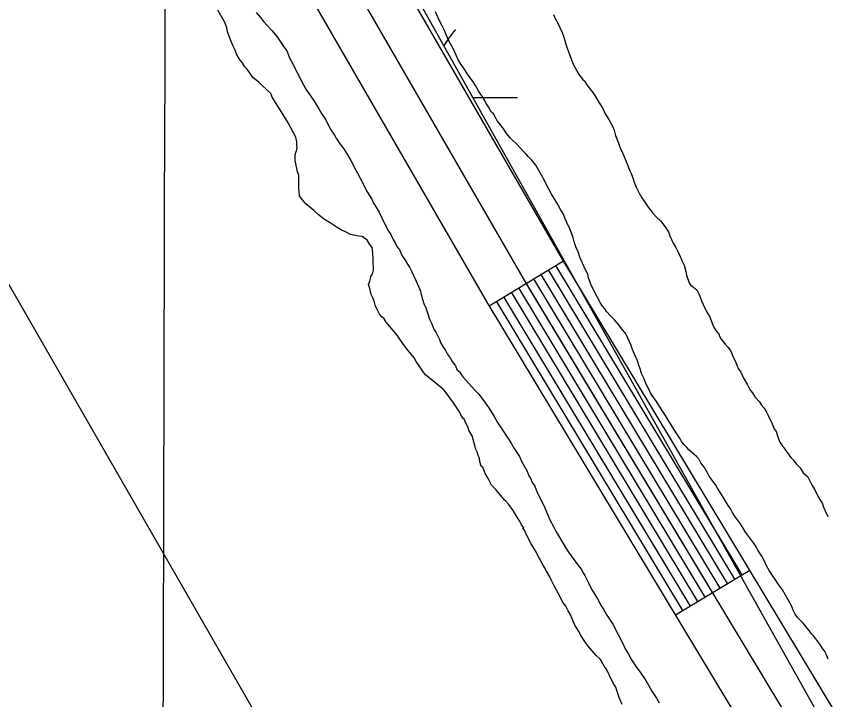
# Model space of a CAD drawing. Extents: x 3177185 to 3215018, y 812988 to 838321.
# Drawn here: x 3186582.5 to 3186863.2, y 835761.9 to 835998.5 of the extents above; entities that cross this region are included whole.
import ezdxf

# ---------------------------------------------------------------- set-up
doc = ezdxf.new("R2010")
doc.units = 0
for name, color, linetype in [('V-GRID-MAJR', 7, 'Continuous'), ('V-LEVE-TOET', 7, 'Continuous'), ('V-ROAD-CNTR', 7, 'Continuous'), ('V-TOPO-SHOR', 7, 'Continuous'), ('V-WETL-SWMP', 7, 'Continuous')]:
    doc.layers.add(name, color=color, linetype=linetype)

msp = doc.modelspace()

# ---------------------------------------------------------------- linework, layer by layer
at = {"layer": 'V-GRID-MAJR'}
msp.add_spline([(3186588.003, 818387.068), (3186603.869, 824447.399), (3186619.74, 830509.6730000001), (3186635.612, 836571.987), (3186635.617, 836573.89)], degree=3, dxfattribs=at)
at = {"layer": 'V-LEVE-TOET'}
msp.add_lwpolyline([(3186207.5410645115, 836574.8857028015), (3186340.464, 836337.215), (3186539.492, 835975.81), (3186717.169, 835666.943), (3186898.6520000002, 835340.502), (3187102.535, 834982.76), (3187266.758, 834701.358), (3187383.2290000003, 834494.385)], dxfattribs=at)
at = {"layer": 'V-ROAD-CNTR'}
for p, q in [((3186746.3044705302, 835898.272175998), (3186771.997419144, 835913.7591450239)), ((3186810.832341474, 835791.2163901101), (3186836.5262900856, 835806.702359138))]:
    msp.add_line(p, q, dxfattribs=at)
for points in [[(3187141.265680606, 835203.545565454), (3186997.651967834, 835468.98703457), (3186879.6062039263, 835677.1176183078), (3186745.600471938, 835899.4401736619), (3186641.31468051, 836079.999812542), (3186509.683943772, 836327.7693170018), (3186393.058177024, 836531.8249088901), (3186368.491226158, 836577.12981828)], [(3187154.45865422, 835210.683551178), (3187010.772941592, 835476.25702003), (3186892.555178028, 835684.6906031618), (3186758.5194461, 835907.0631584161), (3186654.436654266, 836087.271797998), (3186522.821917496, 836335.011302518), (3186406.164150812, 836539.1228942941), (3186385.576191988, 836577.0898183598)], [(3187167.6516278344, 835217.821536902), (3187023.89391535, 835483.5270054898), (3186905.5041521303, 835692.263588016), (3186771.438420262, 835914.6861431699), (3186667.558628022, 836094.543783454), (3186535.95989122, 836342.253288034), (3186419.2701246, 836546.420879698), (3186402.661157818, 836577.04981844)], [(3186831.387300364, 835803.6053653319), (3186766.858429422, 835910.6611512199)], [(3186833.9562952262, 835805.1543622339), (3186769.427424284, 835912.2101481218)], [(3186826.2483106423, 835800.508371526), (3186761.7194397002, 835907.564157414)], [(3186828.818305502, 835802.0563684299), (3186764.28943456, 835909.1121543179)], [(3186823.6793157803, 835798.9593746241), (3186759.150444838, 835906.015160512)], [(3186818.540326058, 835795.8623808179), (3186754.0114551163, 835902.9181667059)], [(3186821.1103209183, 835797.410377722), (3186756.581449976, 835904.46616361)], [(3186813.4023363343, 835792.764387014), (3186748.8734653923, 835899.8201729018)], [(3186815.971331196, 835794.3133839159), (3186751.4424602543, 835901.3691698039)]]:
    msp.add_lwpolyline(points, dxfattribs=at)
at = {"layer": 'V-TOPO-SHOR'}
for points in [[(3186681.507, 835935.055), (3186680.669, 835936.259), (3186680.5160000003, 835937.625), (3186680.362, 835938.991), (3186680.399, 835941.889), (3186680.419, 835943.4230000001), (3186679.9220000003, 835944.623), (3186679.602, 835946.333), (3186679.1210000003, 835948.556), (3186679.127, 835949.068), (3186679.143, 835950.431), (3186679.856, 835952.809), (3186679.698, 835953.833), (3186679.715, 835955.027), (3186679.3910000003, 835956.5650000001), (3186678.56, 835958.111), (3186677.56, 835960), (3186676.7290000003, 835961.546), (3186675.723, 835963.0920000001), (3186674.558, 835965.153), (3186671.216, 835970.481), (3186670.718, 835971.682), (3186667.685, 835974.448), (3186666.505, 835975.657), (3186664.48, 835977.2170000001), (3186663.308, 835978.938), (3186662.471, 835980.142), (3186661.631, 835981.0040000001), (3186660.795, 835982.378), (3186660.124, 835983.24), (3186658.954, 835985.131), (3186658.293, 835986.675), (3186657.627, 835988.045), (3186656.968, 835989.759), (3186655.645, 835993.0160000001), (3186655.4930000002, 835994.554), (3186654.498, 835996.782), (3186652.3310000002, 836000.56)], [(3186665.6180000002, 835999.71), (3186667.132, 835997.984), (3186668.137, 835996.61), (3186670.9960000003, 835993.503), (3186672.844, 835991.262), (3186673.849, 835989.886), (3186675.187, 835987.824), (3186676.1920000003, 835986.446), (3186677.185, 835984.045), (3186678.517, 835981.471), (3186679.182, 835980.2710000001), (3186680.5130000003, 835977.694), (3186681.1750000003, 835976.152), (3186682.844, 835973.232), (3186685.691, 835969.103), (3186687.36, 835966.355), (3186688.193, 835964.808), (3186689.699, 835962.574), (3186690.366, 835961.372), (3186691.532, 835959.14), (3186692.701, 835957.2490000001), (3186693.3710000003, 835956.2170000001), (3186694.538, 835954.329), (3186695.716, 835952.948), (3186696.8850000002, 835951.058), (3186698.386, 835948.482), (3186700.051, 835945.3910000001), (3186700.719, 835944.189), (3186701.716, 835942.131), (3186704.045, 835937.666), (3186705.718, 835935.088), (3186706.2120000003, 835933.718), (3186707.551, 835931.8250000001), (3186708.219, 835930.623), (3186709.0500000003, 835928.907), (3186709.7120000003, 835927.365), (3186710.379, 835926.1630000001), (3186711.211, 835924.446), (3186712.2120000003, 835922.9), (3186713.044, 835921.184), (3186713.879, 835919.81), (3186714.377, 835918.78), (3186714.881, 835918.0920000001), (3186715.215, 835917.5750000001), (3186716.21, 835915.517), (3186717.216, 835913.971)], [(3186755.872, 835954.136), (3186754.34, 835955.551), (3186753.574, 835956.338), (3186752.353, 835957.903), (3186751.4420000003, 835959.312), (3186749.609, 835961.505), (3186748.999, 835962.443), (3186748.546, 835963.381), (3186747.786, 835964.63), (3186747.02, 835965.415), (3186746.113, 835967.133), (3186745.349, 835968.073), (3186743.8310000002, 835970.729), (3186743.223, 835971.667), (3186742.615, 835972.605), (3186741.552, 835974.479), (3186740.794, 835975.73), (3186739.117, 835977.924), (3186737.137, 835980.895), (3186736.379, 835982.145), (3186735.619, 835983.394), (3186734.863, 835984.957), (3186733.807, 835987.295), (3186732.895, 835988.858), (3186732.291, 835989.952), (3186731.386, 835991.979), (3186730.786, 835993.5380000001), (3186730.028, 835995.098), (3186729.1210000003, 835996.8150000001), (3186727.765, 835999.934)], [(3186768.541, 835999.104), (3186769.145, 835997.701), (3186770.2060000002, 835995.827), (3186771.563, 835992.8640000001), (3186772.161, 835991.15), (3186772.458, 835990.06), (3186772.909, 835988.813), (3186773.355, 835987.412), (3186774.103, 835985.231), (3186774.703, 835983.6730000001), (3186775.303, 835982.1140000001), (3186775.911, 835981.02), (3186776.5160000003, 835979.773), (3186777.427, 835978.211), (3186778.645, 835976.644), (3186779.5670000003, 835975.857), (3186780.018, 835974.7660000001), (3186781.238, 835973.199), (3186782.156, 835972.101), (3186782.918, 835971.008), (3186784.435, 835968.505), (3186785.6520000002, 835966.473), (3186786.407, 835964.915), (3186787.773, 835962.726), (3186788.986, 835960.385), (3186789.588, 835958.98), (3186790.028, 835957.112), (3186791.0810000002, 835954.464), (3186791.683, 835952.905), (3186792.435, 835951.189), (3186792.887, 835950.098), (3186793.9420000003, 835947.603), (3186794.9930000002, 835944.953), (3186795.4450000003, 835944.017), (3186796.045, 835942.459), (3186796.494, 835941.058), (3186797.247, 835939.3420000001), (3186798.304, 835937.1560000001), (3186799.216, 835935.596), (3186799.977, 835934.498), (3186801.345, 835932.311), (3186803.025, 835930.273), (3186804.247, 835928.862), (3186805.628, 835927.604), (3186807.307, 835925.567), (3186808.37, 835923.846), (3186808.819, 835922.446), (3186810.029, 835919.947), (3186810.938, 835918.386), (3186811.846, 835916.513), (3186812.45, 835915.265), (3186813.052, 835913.86), (3186813.808, 835912.302), (3186814.399, 835910.123), (3186814.694, 835908.878), (3186815.591, 835906.23), (3186815.894, 835905.607), (3186817.1210000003, 835904.661), (3186818.196, 835903.715), (3186818.649, 835902.779), (3186819.253, 835901.5310000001), (3186819.853, 835899.973), (3186820.4590000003, 835898.724), (3186821.8170000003, 835895.76), (3186822.577, 835894.664)], [(3186851.526, 835792.871), (3186851.075, 835794.116), (3186849.865, 835796.459), (3186848.953, 835798.019), (3186847.892, 835799.895), (3186846.52, 835801.773), (3186845.453, 835803.338), (3186844.3880000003, 835804.903), (3186843.325, 835806.623), (3186842.262, 835808.497), (3186841.812, 835809.586), (3186840.751, 835811.616), (3186839.383, 835813.652), (3186838.928, 835814.588), (3186838.166, 835815.681), (3186836.491, 835818.03), (3186835.119, 835819.908), (3186833.903, 835821.784), (3186833.294, 835822.7220000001), (3186831.3140000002, 835825.54), (3186830.552, 835826.634), (3186829.948, 835827.883), (3186829.032, 835829.137), (3186828.426, 835830.228), (3186827.363, 835831.949), (3186826.147, 835833.8250000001), (3186825.387, 835835.076), (3186824.781, 835836.169), (3186823.562, 835837.89), (3186822.4930000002, 835839.301), (3186821.887, 835840.392), (3186821.432, 835841.175), (3186821.279, 835841.3300000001), (3186820.826, 835842.268), (3186819.605, 835843.833), (3186819.001, 835845.082), (3186818.082, 835846.024), (3186817.318, 835846.811), (3186815.477, 835848.384), (3186814.711, 835849.1680000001), (3186813.791, 835850.11), (3186812.876, 835851.21), (3186812.421, 835852.1460000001), (3186811.5100000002, 835853.5530000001), (3186810.901, 835854.491), (3186810.293, 835855.585), (3186809.5330000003, 835856.6780000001), (3186808.466, 835858.245), (3186807.4080000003, 835860.272), (3186806.1890000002, 835861.995), (3186804.213, 835865.122), (3186803.2970000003, 835866.373), (3186802.232, 835867.938), (3186801.7800000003, 835868.8740000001), (3186800.721, 835871.059), (3186799.969, 835872.929), (3186799.062, 835874.8030000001), (3186798.767, 835876.046), (3186798.017, 835878.074), (3186797.571, 835879.474), (3186797.1180000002, 835880.41), (3186795.91, 835883.063), (3186795.464, 835884.463), (3186795.011, 835885.555), (3186794.407, 835886.804), (3186793.653, 835888.518), (3186792.127, 835890.4010000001), (3186791.2120000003, 835891.652), (3186789.682, 835893.376), (3186788.306, 835894.791), (3186786.928, 835896.2050000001), (3186786.319, 835897.143), (3186785.555, 835898.083), (3186784.796, 835899.334), (3186782.676, 835903.237), (3186781.466, 835905.734), (3186780.718, 835907.915), (3186780.423, 835909.158), (3186779.5160000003, 835910.876), (3186777.707, 835915.087), (3186777.111, 835916.9550000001), (3186776.358, 835918.671), (3186775.7600000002, 835920.383), (3186775.3170000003, 835922.251), (3186774.267, 835924.9010000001), (3186773.208, 835927.086), (3186772.6040000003, 835928.334), (3186772.004, 835929.892), (3186770.941, 835931.7660000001), (3186769.575, 835934.111), (3186767.752, 835937.081), (3186766.9960000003, 835938.6410000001), (3186765.936, 835940.515), (3186765.483, 835941.607), (3186764.4220000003, 835943.483), (3186762.45, 835946.919), (3186761.076, 835948.642), (3186759.8510000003, 835949.899), (3186759.085, 835950.683), (3186758.167, 835951.625), (3186755.872, 835954.136)], [(3186774.312, 835791.501), (3186773.644, 835792.703), (3186772.811, 835794.247), (3186771.973, 835795.451), (3186770.308, 835798.542), (3186769.475, 835800.088), (3186768.809, 835801.29), (3186767.812, 835803.348), (3186767.3140000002, 835804.376), (3186766.147, 835806.439), (3186765.4790000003, 835807.6410000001), (3186764.643, 835809.015), (3186763.812, 835810.559), (3186763.312, 835811.589), (3186762.646, 835812.792), (3186761.813, 835814.338), (3186760.809, 835815.884), (3186759.478, 835818.458), (3186758.651, 835820.345), (3186757.981, 835821.377), (3186758.321, 835821.373), (3186757.483, 835822.407), (3186756.984, 835823.435), (3186756.3140000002, 835824.4670000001), (3186755.483, 835826.011), (3186754.647, 835827.386), (3186753.14, 835829.452), (3186752.132, 835830.658), (3186751.624, 835831.006), (3186750.952, 835831.867), (3186750.2830000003, 835832.729), (3186749.441, 835833.591), (3186748.6010000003, 835834.625), (3186747.7600000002, 835835.487), (3186747.088, 835836.18), (3186745.92, 835838.41), (3186744.919, 835840.128), (3186744.096, 835842.354), (3186743.59, 835842.703), (3186743.096, 835844.243), (3186742.943, 835845.439), (3186742.443, 835846.469), (3186742.117, 835847.667), (3186741.622, 835848.865), (3186741.458, 835849.3790000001), (3186740.809, 835851.9450000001), (3186740.481, 835852.973), (3186739.316, 835855.204), (3186739.1520000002, 835855.718), (3186737.823, 835858.464), (3186737.659, 835858.976), (3186737.151, 835859.324), (3186736.483, 835860.5260000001), (3186735.986, 835861.554), (3186733.9790000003, 835864.6510000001), (3186731.466, 835868.0920000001), (3186730.626, 835869.126), (3186727.927, 835871.377), (3186724.2120000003, 835874.324), (3186723.2060000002, 835875.7000000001), (3186722.035, 835877.4180000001), (3186721.031, 835878.9670000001), (3186720.366, 835880.169), (3186717.679, 835883.443), (3186716.673, 835884.8200000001), (3186715.3340000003, 835886.712), (3186714.498, 835888.086), (3186710.633, 835892.569), (3186709.968, 835893.772), (3186709.122, 835894.464), (3186708.2800000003, 835895.328), (3186707.285, 835897.386), (3186706.785, 835898.414), (3186706.464, 835899.784), (3186705.966, 835900.985), (3186705.47, 835902.183), (3186704.985, 835904.237), (3186704.491, 835905.607), (3186705.018, 835906.7930000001), (3186705.378, 835908.323), (3186705.903, 835909.338), (3186706.261, 835910.698), (3186706.132, 835913.9400000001), (3186705.995, 835916.67), (3186705.847, 835918.376), (3186705.008, 835919.41), (3186704.004, 835920.959), (3186702.3140000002, 835922.1730000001), (3186701.123, 835922.36), (3186699.423, 835922.72), (3186698.231, 835922.9060000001), (3186696.369, 835923.9550000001), (3186695.3510000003, 835924.307), (3186693.66, 835925.3520000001), (3186691.292, 835926.916), (3186689.2600000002, 835928.137), (3186688.079, 835929.003), (3186687.0670000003, 835929.87), (3186685.5500000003, 835931.2540000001), (3186682.85, 835933.505), (3186681.507, 835935.055)], [(3186717.216, 835913.971), (3186718.049, 835912.595), (3186718.719, 835911.563), (3186719.5500000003, 835910.018), (3186721.045, 835906.76), (3186721.543, 835905.73), (3186722.3680000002, 835903.674), (3186722.856, 835901.622), (3186723.6750000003, 835899.0530000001), (3186724.3370000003, 835897.509), (3186724.9960000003, 835895.797), (3186725.651, 835893.573), (3186726.485, 835892.027), (3186727.142, 835890.142), (3186727.81, 835889.11), (3186729.1410000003, 835886.536), (3186729.471, 835885.51), (3186730.304, 835884.134), (3186731.14, 835882.759), (3186731.808, 835881.557), (3186732.811, 835880.181), (3186733.4790000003, 835878.979), (3186734.6520000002, 835877.4280000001), (3186735.148, 835876.228), (3186735.992, 835875.366), (3186737.161, 835873.6460000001), (3186738.171, 835872.4400000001), (3186741.198, 835869.1630000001), (3186742.711, 835867.608), (3186743.719, 835866.23), (3186746.234, 835862.959), (3186747.0670000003, 835861.4130000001), (3186748.071, 835859.867), (3186749.236, 835857.807), (3186750.072, 835856.43), (3186751.2430000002, 835854.71), (3186752.918, 835852.304), (3186754.088, 835850.411), (3186754.921, 835848.867), (3186755.255, 835848.351), (3186756.093, 835847.147), (3186756.761, 835846.115), (3186757.59, 835844.228), (3186759.4250000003, 835840.966), (3186760.086, 835839.424), (3186760.754, 835838.392), (3186761.25, 835837.0210000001), (3186762.0870000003, 835835.817), (3186762.911, 835833.589), (3186765.241, 835829.126), (3186766.73, 835825.528), (3186767.2260000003, 835824.328), (3186768.727, 835821.582), (3186769.558, 835820.035), (3186771.893, 835815.9130000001), (3186772.7290000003, 835814.539), (3186773.732, 835812.99), (3186776.917, 835808.687), (3186778.258, 835806.965), (3186778.756, 835805.937), (3186779.426, 835804.905), (3186780.091, 835803.533), (3186780.757, 835802.3300000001), (3186781.752, 835800.1), (3186783.759, 835797.008), (3186785.091, 835794.431), (3186785.926, 835793.2270000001), (3186787.095, 835791.167), (3186789.1, 835788.072), (3186790.931, 835784.468), (3186792.596, 835781.377), (3186793.426, 835779.491), (3186794.595, 835777.601), (3186795.595, 835775.713), (3186797.434, 835772.96), (3186798.607, 835771.412), (3186800.616, 835768.487), (3186801.45, 835766.943), (3186802.617, 835764.883), (3186804.293, 835762.4720000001), (3186805.122, 835760.758)], [(3186822.577, 835894.664), (3186823.179, 835893.106), (3186823.628, 835891.861), (3186824.234, 835890.611), (3186825.145, 835889.204), (3186825.909, 835888.264), (3186825.9050000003, 835887.953), (3186826.665, 835886.704), (3186828.037, 835884.979), (3186828.955, 835883.882), (3186829.87, 835882.784), (3186830.773, 835880.603), (3186831.678, 835878.5750000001), (3186832.131, 835877.484), (3186832.5840000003, 835876.5480000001), (3186833.497, 835875.294), (3186833.95, 835874.2050000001), (3186834.251, 835873.425), (3186835.768, 835870.924), (3186836.223, 835869.986), (3186836.827, 835868.894), (3186837.4390000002, 835868.11), (3186838.3510000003, 835866.703), (3186839.881, 835864.979), (3186840.643, 835863.883), (3186841.558, 835862.785), (3186842.316, 835861.38), (3186842.9220000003, 835860.287), (3186843.526, 835859.037), (3186844.132, 835857.946), (3186844.585, 835856.854), (3186845.0330000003, 835855.607), (3186845.642, 835854.669), (3186846.094, 835853.577), (3186846.541, 835852.177), (3186846.9930000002, 835851.085), (3186847.6, 835849.991), (3186848.667, 835848.582), (3186850.803, 835845.762), (3186851.72, 835844.8200000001), (3186852.636, 835843.569), (3186854.014, 835842.1560000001), (3186855.077, 835840.435), (3186856.609, 835839.02), (3186857.217, 835837.927), (3186858.122, 835836.055), (3186859.185, 835834.334), (3186860.244, 835832.1510000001), (3186860.852, 835831.211), (3186861.764, 835829.6510000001), (3186862.058, 835828.559), (3186862.665, 835827.312), (3186863.5700000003, 835825.284)], [(3186863.715, 835775.964), (3186862.964, 835777.681), (3186862.509, 835778.617), (3186861.596, 835779.87), (3186860.836, 835781.1190000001), (3186858.7, 835783.937), (3186857.936, 835784.724), (3186857.174, 835785.819), (3186856.4080000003, 835786.604), (3186855.646, 835787.699), (3186854.88, 835788.484), (3186853.043, 835790.368), (3186852.281, 835791.464), (3186851.526, 835792.871)], [(3186792.328, 835760.238), (3186791.499, 835762.1240000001), (3186791.335, 835762.638), (3186790.514, 835765.036), (3186790.188, 835766.232), (3186789.518, 835767.265), (3186788.185, 835769.669), (3186787.358, 835771.555), (3186786.858, 835772.583), (3186786.186, 835773.4450000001), (3186785.6890000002, 835774.476), (3186784.855, 835775.85), (3186783.3370000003, 835777.232), (3186781.992, 835778.785), (3186780.48, 835780.509), (3186779.643, 835781.713), (3186778.305, 835783.775), (3186777.304, 835785.4940000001), (3186776.636, 835786.696), (3186775.969, 835787.728), (3186775.139, 835789.6140000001), (3186774.312, 835791.501)]]:
    msp.add_lwpolyline(points, dxfattribs=at)
at = {"layer": 'V-WETL-SWMP'}
for p, q in [((3187195.527053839, 835158.6763909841), (3186402.168119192, 836574.4327741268)), ((3186740.699420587, 835970.3205244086), (3186756.0696939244, 835970.3205244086))]:
    msp.add_line(p, q, dxfattribs=at)
msp.add_arc((3186761.312628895, 835970.7953273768), 35.24628790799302, 139.22817671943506, 150.38139465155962, dxfattribs=at)

doc.saveas('drawing.dxf')
